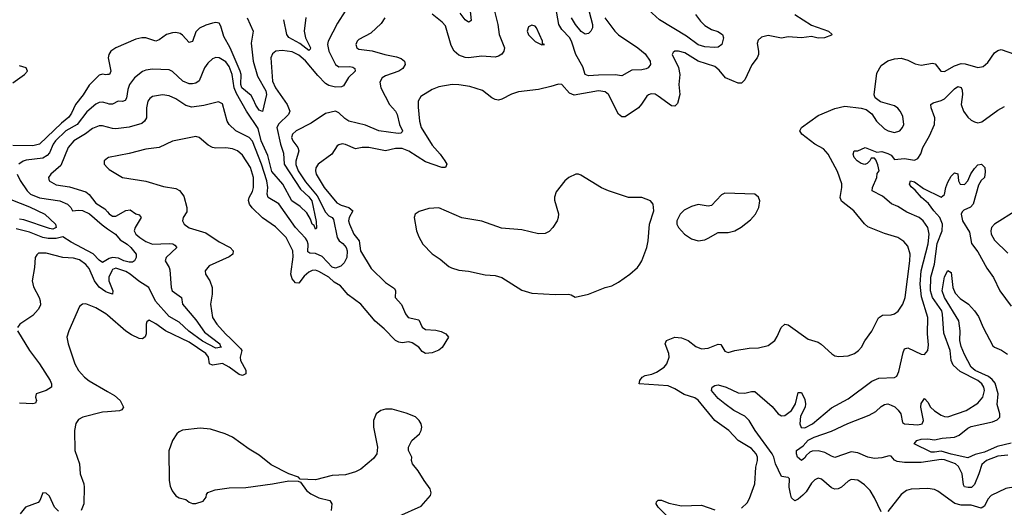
# Model space of a CAD drawing. Header units: inches. Extents: x 1694797 to 1849917, y 907313 to 1017959.
# Tile 774 of 834: x 1819472 to 1825389, y 983548 to 986479. Entities that reach past the tile are written whole.
import ezdxf

# ---------------------------------------------------------------- set-up
doc = ezdxf.new("R2010")
doc.units = ezdxf.units.IN
doc.header["$MEASUREMENT"] = 0
doc.layers.add('B8918', color=7, linetype='Continuous')
doc.layers.add('B8928', color=7, linetype='Continuous')

msp = doc.modelspace()

# ---------------------------------------------------------------- linework, layer by layer
at = {"layer": 'B8918', "color": 5}
for points, elevation in [([(1819430, 986099.8), (1819499.7, 986150), (1819518.9, 986170), (1819510.5, 986190.5), (1819470, 986202.5)], 620), ([(1820000, 986148.5), (1819990, 986147.2), (1819970, 986150.6), (1819950, 986144.5), (1819910, 986106.4), (1819890, 986084.9), (1819853, 986027), (1819807.4, 985970), (1819782.9, 985917.1), (1819766.9, 985893.1), (1819722.6, 985857.4), (1819590, 985731.5), (1819550, 985720.7), (1819430, 985723.2)], 620), ([(1820000, 985974.5), (1819970, 985983.2), (1819950, 985981), (1819930, 985972.2), (1819874.5, 985925.5), (1819817.3, 985850), (1819749.1, 985810), (1819687, 985750), (1819672.5, 985730), (1819650, 985678.4), (1819637.1, 985662.9), (1819610, 985647.4), (1819510, 985633.7), (1819492.3, 985627.7), (1819467.2, 985610)], 640), ([(1820000, 985832.9), (1819970, 985841.6), (1819950, 985841.2), (1819910, 985825.5), (1819867.5, 985792.5), (1819796.6, 985750), (1819763.8, 985710), (1819718.2, 985601.8), (1819659.1, 985550), (1819645.5, 985530), (1819649.1, 985510), (1819690, 985485.7), (1819770, 985474.8), (1819870, 985443.5), (1819889.1, 985429.1), (1819930, 985376.5), (1819982.9, 985342.9), (1820000, 985323.3)], 660), ([(1820000, 985646.4), (1819978.8, 985630), (1819979.1, 985610), (1820000, 985589.3)], 680), ([(1819457.1, 985550), (1819473.4, 985513.4), (1819516, 985450), (1819536.2, 985430), (1819590, 985407.4), (1819712, 985390), (1819759.1, 985370), (1819778.2, 985350), (1819789.4, 985329.4), (1819824.9, 985335.1), (1819850, 985332.7), (1819891.4, 985311.4), (1819966.3, 985246.3), (1820000, 985222.9)], 640), ([(1819418.2, 985398.2), (1819530, 985355.1), (1819622.2, 985310), (1819687.5, 985250), (1819691.3, 985230), (1819670, 985220.9), (1819650, 985223.5), (1819496.1, 985276.1), (1819470, 985280.9)], 620), ([(1820000, 985038.4), (1819970, 985020.2), (1819950, 985033.1), (1819912.4, 985072.4), (1819781.5, 985141.5), (1819730, 985174.4), (1819690, 985163.8), (1819643.5, 985163.5), (1819610, 985170.2), (1819530, 985201.5), (1819450, 985222.1)], 640), ([(1820000, 984839.6), (1819990, 984842.9), (1819950, 984872.2), (1819921.9, 984910), (1819890, 984983.5), (1819870, 985007.4), (1819830, 985035.3), (1819794.9, 985045.1), (1819730, 985049.8), (1819630, 985075.4), (1819585, 985075), (1819573.6, 985066.4), (1819565.4, 985050), (1819561.1, 984990), (1819546.2, 984910), (1819553.9, 984873.9), (1819589, 984810), (1819595.3, 984790), (1819595.8, 984764.2), (1819583, 984737), (1819550, 984700.5), (1819471.8, 984648.2), (1819458, 984630)], 660), ([(1820000, 984702.3), (1819990, 984711), (1819930, 984747.4), (1819870, 984771), (1819850, 984769.7), (1819830, 984756.2), (1819766, 984610), (1819755.3, 984570), (1819762, 984530), (1819802.4, 984410), (1819825, 984370), (1819861.8, 984330), (1819890, 984307.8), (1820000, 984244.7)], 680), ([(1819458.7, 984610), (1819530.2, 984490), (1819591.2, 984410), (1819653.8, 984310), (1819662.6, 984290), (1819662, 984270), (1819630, 984251.1), (1819570.8, 984230), (1819567.3, 984210), (1819573.4, 984190), (1819566.4, 984173.6), (1819550.4, 984169.6), (1819470, 984175.1)], 660), ([(1820000, 984122.6), (1819970, 984120.5), (1819850.6, 984090), (1819824.3, 984075.7), (1819808, 984052), (1819800.8, 984010), (1819803.9, 983890), (1819831.3, 983810), (1819835.8, 983750), (1819856.9, 983690), (1819858.9, 983670), (1819856.5, 983570), (1819841.3, 983530)], 680), ([(1819704.4, 983524.4), (1819680.4, 983550), (1819650, 983615.8), (1819630, 983633), (1819610, 983635.1), (1819592.8, 983590), (1819581.7, 983578.3), (1819505.8, 983550), (1819474.9, 983510)], 680)]:
    msp.add_lwpolyline(points, dxfattribs=dict(at, elevation=elevation))
at = {"layer": 'B8928', "color": 5}
for points, elevation in [([(1822987.8, 986490), (1823048.3, 986410), (1823070, 986388.1), (1823186.5, 986310), (1823230, 986273.7), (1823261.1, 986230), (1823262.8, 986210), (1823249.5, 986190.5), (1823236.1, 986183.9), (1823210, 986177.7), (1823150, 986175), (1823090, 986142.4), (1823050, 986146.9), (1822950, 986146.2), (1822890, 986140.8), (1822869.9, 986149.9), (1822855.9, 986195.9), (1822814.1, 986270), (1822790, 986344), (1822777.1, 986370), (1822730, 986419.9), (1822711.8, 986450), (1822684, 986610)], 660), ([(1821427.8, 986530), (1821382, 986458), (1821325.7, 986350), (1821321.9, 986330), (1821329.5, 986290), (1821370, 986208.8), (1821390, 986195.8), (1821456.6, 986196.6), (1821474, 986194), (1821486.1, 986186.1), (1821487, 986170), (1821448.7, 986131.3), (1821417.9, 986082.1), (1821405.2, 986074.8), (1821370, 986073.3), (1821330, 986083.3), (1821310, 986094.8), (1821262.6, 986142.6), (1821190, 986232.4), (1821150, 986266.4), (1821110, 986286), (1821050, 986294.5), (1821010.1, 986289.9), (1820990, 986273.5), (1820980.5, 986250), (1820990.1, 986110), (1821008.8, 986070), (1821078.8, 985970), (1821095.3, 985930), (1821086.7, 985910), (1821030, 985853.5), (1821017.9, 985830), (1821038.9, 985730), (1821057.1, 985677.1), (1821060.2, 985610), (1821159.8, 985459.8), (1821210, 985415), (1821227.9, 985390), (1821253.9, 985266.1), (1821254.9, 985225.1), (1821250, 985220.9), (1821242, 985242), (1821230, 985249.7), (1821220.2, 985280.2), (1821198, 985318), (1821156.8, 985356.8), (1821108, 985390), (1821052.7, 985490), (1820986.5, 985566.5), (1820963, 985663), (1820922.5, 985750), (1820905, 985825), (1820834.4, 985930), (1820774.6, 986034.6), (1820761.1, 986070), (1820748.5, 986150), (1820730, 986198), (1820710, 986226.4), (1820670, 986249.9), (1820650, 986251.6), (1820630, 986242.9), (1820602.2, 986217.8), (1820581.6, 986190), (1820550, 986111), (1820530, 986097.3), (1820510, 986092.8), (1820490, 986093.4), (1820452.1, 986110), (1820390, 986168), (1820370, 986177.3), (1820270, 986180.9), (1820230, 986175.7), (1820210, 986167.4), (1820160.9, 986130), (1820131.4, 986088.6), (1820121.3, 986058.7), (1820113, 986007), (1820106.4, 985993.6), (1820090, 985986.6), (1820064, 985990), (1820030, 985970.9), (1820010, 985971.6), (1820000, 985974.5)], 640), ([(1822325.7, 986530), (1822346, 986450), (1822353.7, 986390), (1822386.2, 986310), (1822382.2, 986290), (1822368.7, 986271.3), (1822350, 986258.8), (1822330, 986254.2), (1822250, 986260.5), (1822170, 986250.6), (1822150, 986251.4), (1822110, 986266.3), (1822083.8, 986290), (1822064.2, 986324.2), (1822030, 986442), (1822010, 986464.8), (1821950, 986511.8)], 660), ([(1822177.8, 986550), (1822185.4, 986474.6), (1822174.8, 986465.2), (1822170, 986464), (1822150, 986478), (1822118.5, 986518.5)], 640), ([(1822885, 986565), (1822915.3, 986450), (1822915.2, 986430), (1822904.7, 986410), (1822890, 986395.7), (1822870, 986392.7), (1822847, 986407), (1822811.7, 986450), (1822789, 986490)], 640), ([(1823533.3, 986510), (1823563, 986470), (1823590, 986444.2), (1823630, 986419.3), (1823667, 986407), (1823694.9, 986390), (1823701.3, 986370), (1823692.2, 986330), (1823670, 986313.6), (1823647.9, 986312.1), (1823590, 986315.3), (1823550, 986328.5), (1823479.1, 986379.1), (1823317.9, 986477.9), (1823250, 986537.6)], 660), ([(1824130, 986510.4), (1824230, 986446.8), (1824332, 986410), (1824354, 986390), (1824350, 986386), (1824308.9, 986368.9), (1824270, 986368.7), (1824230, 986377.2), (1824170, 986369.6), (1824090, 986375.6), (1824050, 986367), (1823970, 986384.2), (1823930, 986374), (1823910, 986355.1), (1823903.8, 986336.2), (1823911.3, 986290), (1823911.3, 986270), (1823903.9, 986250), (1823872.9, 986207.2), (1823830, 986117.2), (1823810, 986097.6), (1823790, 986097.7), (1823713.7, 986130), (1823675.9, 986175.9), (1823650, 986197.2), (1823549.5, 986229.5), (1823470, 986280.2), (1823430.3, 986289.7), (1823410, 986289.6), (1823398.4, 986281.6), (1823393.7, 986270), (1823430.6, 986190.6), (1823440.1, 986150), (1823433.2, 986090), (1823440.2, 986030), (1823424.7, 985975.3), (1823410, 985959.6), (1823390, 985961.7), (1823310, 986019.8), (1823290, 986030.8), (1823266.3, 986033.7), (1823250, 986028.2), (1823240.9, 986019.1), (1823209.4, 985970.6), (1823190.3, 985950), (1823110, 985894.8), (1823090, 985895.6), (1823070, 985910.9), (1823010.8, 986030), (1822990, 986044.5), (1822950, 986050.6), (1822804.8, 986024.8), (1822777, 986037), (1822729.6, 986089.6), (1822710, 986092.3), (1822663.4, 986076.6), (1822590, 986060.3), (1822470, 986046.2), (1822427.8, 986032.2), (1822370, 986000.5), (1822350, 985994.7), (1822330, 985998.7), (1822310, 986009.6), (1822253.4, 986053.4), (1822177, 986077), (1822110, 986087.6), (1822071.6, 986088.5), (1821990, 986074.7), (1821950, 986058.7), (1821883.4, 986016.6), (1821867.2, 985990), (1821865.8, 985954.1), (1821875.2, 985870), (1821885.2, 985830), (1821950, 985724.1), (1821998.8, 985670), (1822027.1, 985630), (1822038, 985610), (1822030.6, 985590), (1822009.5, 985590), (1821910, 985624.1), (1821810, 985688.6), (1821770, 985704.5), (1821730, 985704.4), (1821670, 985689.8), (1821570, 985711.4), (1821530, 985710.7), (1821490, 985702.6), (1821430, 985729.7), (1821410, 985731.9), (1821390, 985727.8), (1821379.6, 985720.4), (1821347.6, 985670), (1821265.4, 985610), (1821251.5, 985588.5), (1821248.7, 985570), (1821252.9, 985550), (1821302, 985470), (1821378.4, 985378.4), (1821403.4, 985363.4), (1821449.4, 985349.4), (1821473.1, 985330), (1821452.8, 985290), (1821448.7, 985270), (1821454.4, 985250), (1821480.6, 985190), (1821511.8, 985150), (1821520.1, 985090), (1821583.2, 984983.2), (1821670, 984898.7), (1821723.4, 984863.4), (1821730.2, 984850), (1821727.6, 984810), (1821766.8, 984766.8), (1821791.2, 984711.2), (1821806.7, 984690), (1821870, 984674.2), (1821890.9, 984630.9), (1821910, 984618), (1821973.3, 984613.3), (1822005.6, 984605.6), (1822033.4, 984590), (1822049.1, 984570), (1822011.3, 984508.7), (1821990, 984492.5), (1821950, 984477.2), (1821910, 984472.9), (1821890, 984485.5), (1821870, 984510.4), (1821830, 984536.9), (1821810, 984543), (1821770, 984537.8), (1821750, 984540.4), (1821730, 984551), (1821661.7, 984621.7), (1821607.2, 984667.2), (1821521.7, 984770), (1821446, 984826), (1821398.9, 984878.9), (1821362.1, 984902.1), (1821330, 984931.4), (1821270, 984964.8), (1821250, 984972.9), (1821230, 984972), (1821210, 984962.2), (1821181.5, 984938.5), (1821150, 984896.1), (1821130, 984898.1), (1821110, 984922), (1821101.2, 984950), (1821114.6, 985054.6), (1821113.5, 985090), (1821073.3, 985170), (1821010, 985233.1), (1820930, 985287.8), (1820868.4, 985348.4), (1820852.5, 985370), (1820847.4, 985392.6), (1820850.5, 985410), (1820870, 985446.9), (1820876.4, 985470), (1820877.4, 985530), (1820858.9, 985590), (1820810, 985665.6), (1820780.4, 985690), (1820750, 985703.6), (1820710, 985709.3), (1820650, 985706.8), (1820630, 985711.4), (1820605.3, 985725.3), (1820551.1, 985771.1), (1820530, 985777.7), (1820390.3, 985749.7), (1820310, 985710.9), (1820230, 985700.7), (1820130, 985674.4), (1820004.7, 985650), (1820000, 985646.4)], 680), ([(1820837.9, 986490), (1820874.7, 986410), (1820862.2, 986337.8), (1820874.2, 986230), (1820900.2, 986140.2), (1820950, 986050.8), (1820954.9, 986030), (1820930, 985926.9), (1820910, 985935.8), (1820890, 985965.4), (1820877.7, 985997.7), (1820862.3, 986022.3), (1820807.5, 986070), (1820801.2, 986090), (1820801.8, 986150), (1820797.5, 986170), (1820737.3, 986310), (1820698.4, 986378.4), (1820680.6, 986440.6), (1820670, 986458.4), (1820650, 986462.1), (1820630, 986457.9), (1820590, 986446.9), (1820552.4, 986427.6), (1820530, 986406.3), (1820510, 986347.6), (1820496.7, 986343.3), (1820490, 986342), (1820450, 986385.7), (1820435.5, 986395.5), (1820410, 986401.8), (1820390, 986400.1), (1820354, 986390), (1820310, 986357.2), (1820290, 986349.7), (1820230, 986369.8), (1820206, 986370), (1820170, 986361.8), (1820050, 986310.6), (1820019.6, 986290), (1820007.2, 986270), (1820004.1, 986250), (1820018.8, 986170), (1820011.1, 986150), (1820000, 986148.5)], 620), ([(1821667.1, 986490), (1821643.7, 986456.3), (1821581.3, 986398.7), (1821510, 986360.7), (1821500.4, 986350), (1821492.4, 986330), (1821497.1, 986310), (1821510, 986301.1), (1821590, 986292.6), (1821665.5, 986270), (1821736.1, 986256.1), (1821765.2, 986245.2), (1821784.5, 986230), (1821789.3, 986210), (1821775, 986185), (1821750, 986169.1), (1821670, 986142.2), (1821650.2, 986129.8), (1821636.5, 986103.5), (1821642.9, 986070), (1821693.4, 985970), (1821729.4, 985929.4), (1821740.3, 985910), (1821753.6, 985850), (1821771.4, 985810), (1821770, 985804.5), (1821763.2, 985796.8), (1821746, 985794), (1821630, 985811.7), (1821550, 985844.2), (1821450, 985869.8), (1821424.9, 985884.9), (1821390, 985919.8), (1821370, 985928.3), (1821310, 985915.6), (1821223.5, 985856.5), (1821132.4, 985810), (1821111.3, 985790), (1821106.2, 985770), (1821113.1, 985750), (1821143.5, 985710), (1821150.1, 985690), (1821130.6, 985629.4), (1821130.7, 985609.3), (1821145.1, 985570), (1821190, 985504.2), (1821260.2, 985420.2), (1821310, 985322.1), (1821330, 985300.9), (1821350.2, 985290), (1821358.2, 985278.2), (1821379.8, 985170), (1821391.3, 985150), (1821413.9, 985133.9), (1821434, 985110), (1821439.4, 985090), (1821438.5, 985050), (1821421.6, 985018.4), (1821401.9, 984998.1), (1821370, 984985.7), (1821350, 984991.5), (1821290, 985055), (1821250, 985073.1), (1821216, 985076), (1821203.6, 985083.6), (1821205.7, 985130), (1821200.2, 985150), (1821190, 985165.2), (1821130, 985229.9), (1821030, 985372.6), (1820965, 985410), (1820958.9, 985430), (1820962.1, 985470), (1820956, 985510), (1820925.5, 985610), (1820870, 985748.5), (1820850, 985770.4), (1820769.8, 985810), (1820729.9, 985849.9), (1820719.4, 985870), (1820690, 985973.6), (1820666, 985986), (1820577.6, 985962.4), (1820506.8, 985953.2), (1820470, 985963.6), (1820410, 986003.8), (1820370, 986021.2), (1820330, 986027.1), (1820270, 986017.1), (1820254, 986006), (1820242.3, 985990), (1820233, 985950), (1820233.1, 985890), (1820221.8, 985870), (1820205, 985855), (1820130, 985832.9), (1820050, 985822.7), (1820030, 985824.1), (1820000, 985832.9)], 660), ([(1821192, 986492), (1821180.4, 986410), (1821189.5, 986369.5), (1821219, 986310), (1821218, 986302), (1821210, 986294), (1821155.6, 986335.6), (1821090, 986371.6), (1821077.3, 986390), (1821059, 986479)], 620), ([(1823810, 983542.8), (1823843.9, 983576.1), (1823858, 983602), (1823890.8, 983689.2), (1823895.7, 983790), (1823905.4, 983830), (1823905.4, 983850), (1823897.7, 983870), (1823870, 983901), (1823790.3, 983950.3), (1823733.1, 984010), (1823649.6, 984069.6), (1823550, 984191.4), (1823530, 984205.7), (1823465.6, 984225.6), (1823410, 984259.8), (1823370, 984277.6), (1823194, 984290), (1823199.7, 984310), (1823213, 984330), (1823230, 984341.3), (1823270, 984349.2), (1823299.4, 984360.6), (1823345, 984390), (1823360.5, 984410), (1823375, 984450), (1823373, 984473), (1823351.1, 984530), (1823359.5, 984550), (1823410, 984570.2), (1823450, 984567.4), (1823490, 984551.7), (1823534.8, 984514.8), (1823570, 984500.9), (1823610, 984505.8), (1823670, 984528.5), (1823686.2, 984526.2), (1823710, 984487.7), (1823730, 984479.3), (1823770, 984490.4), (1823856.1, 984503.9), (1823912.5, 984507.5), (1823970, 984520.4), (1824010, 984550.4), (1824025, 984575), (1824047.4, 984630), (1824070, 984648.5), (1824090, 984644.9), (1824210, 984558), (1824270, 984540.4), (1824289.1, 984529.1), (1824352.7, 984470), (1824370, 984459.6), (1824394.7, 984454.7), (1824450, 984458.9), (1824490, 984473.4), (1824513.7, 984490), (1824531.1, 984510), (1824551, 984549), (1824592.9, 984607.1), (1824632.4, 984687.6), (1824657.1, 984702.9), (1824710, 984704.9), (1824730, 984710.3), (1824752, 984728), (1824780.3, 984770), (1824794, 984810), (1824821.9, 985030), (1824822.9, 985070), (1824810, 985117.6), (1824786.1, 985146.1), (1824750, 985169.8), (1824670, 985194), (1824570, 985234), (1824550, 985251.5), (1824485.1, 985330), (1824410, 985388.4), (1824402.2, 985410), (1824413.3, 985470), (1824413.1, 985493.1), (1824386.3, 985566.3), (1824331.7, 985671.7), (1824303.5, 985703.5), (1824250, 985731.3), (1824171.8, 985790), (1824160.7, 985810), (1824169.6, 985830), (1824270, 985903.2), (1824370, 985945.7), (1824430, 985958.8), (1824530, 985946.4), (1824558.4, 985938.4), (1824592.4, 985912.4), (1824621.6, 985870), (1824670, 985822), (1824690.8, 985810), (1824730, 985800.9), (1824762, 985810), (1824778, 985830), (1824784.7, 985850), (1824778.9, 985898.9), (1824764.2, 985930), (1824750, 985947.3), (1824730, 985961.3), (1824645.4, 985985.4), (1824614, 986010), (1824606.6, 986026.6), (1824622.4, 986157.6), (1824650, 986202.6), (1824689.1, 986230.9), (1824730, 986243.2), (1824770, 986247.1), (1824810, 986235.8), (1824853.9, 986213.9), (1824890, 986204.7), (1824958.2, 986218.2), (1824973.2, 986213.2), (1825008.8, 986168.8), (1825030, 986167.7), (1825090, 986202.4), (1825130, 986215.2), (1825154.2, 986214.2), (1825230, 986191.7), (1825263.1, 986196.9), (1825290, 986221.6), (1825330, 986280.4), (1825350, 986294.6), (1825370, 986299.6), (1825450, 986271.7)], 680), ([(1824650, 983521.6), (1824610, 983605.1), (1824582.4, 983650), (1824550, 983684.2), (1824510, 983711.2), (1824470, 983715.6), (1824450, 983705.6), (1824410, 983669.7), (1824390, 983660.4), (1824370, 983658.3), (1824350, 983665.1), (1824290, 983717.6), (1824270, 983724.2), (1824250, 983714.3), (1824230, 983692.8), (1824197.9, 983642.1), (1824178.9, 983621.1), (1824150, 983596.8), (1824130, 983588.3), (1824110, 983606.3), (1824103.4, 983630), (1824096.5, 983670), (1824098.7, 983718.7), (1824090, 983727.3), (1824050, 983733.1), (1824013.4, 983810), (1824004.4, 983850), (1823994.6, 983870), (1823892.2, 984010), (1823855, 984070), (1823830, 984096.2), (1823764.4, 984130), (1823710, 984169.8), (1823670, 984202.9), (1823629, 984250), (1823633.3, 984270), (1823650, 984280.2), (1823670, 984283.5), (1823717.6, 984270), (1823790, 984235.6), (1823830, 984234.4), (1823870, 984243.7), (1823890, 984243.5), (1823994.7, 984154.7), (1824030, 984111.1), (1824050, 984099), (1824070, 984099.4), (1824110.4, 984129.6), (1824134.9, 984170), (1824150, 984238), (1824170, 984238.4), (1824190, 984196.4), (1824194.6, 984170), (1824192.1, 984150), (1824164.6, 984095.4), (1824161.4, 984050), (1824168.3, 984028.3), (1824190, 984026.3), (1824236.1, 984050), (1824350, 984146.5), (1824450, 984201.1), (1824592.7, 984307.3), (1824635.9, 984324.1), (1824730, 984328.2), (1824743.3, 984336.7), (1824755.3, 984364.7), (1824781.3, 984478.7), (1824790, 984500.3), (1824810, 984507.1), (1824890, 984468.9), (1824910, 984466.4), (1824929.6, 984490), (1824934.5, 984525.5), (1824928.2, 984590), (1824929.9, 984690), (1824892.5, 984812.5), (1824883.4, 984890), (1824889.9, 984970), (1824932.4, 985132.4), (1824938.8, 985190), (1824930.4, 985230), (1824902.6, 985270), (1824878.7, 985290), (1824802.9, 985322.9), (1824750, 985355.5), (1824711.3, 985371.3), (1824657.6, 985417.6), (1824595.4, 985450), (1824597.8, 985470), (1824623, 985530), (1824626, 985554), (1824638, 985570), (1824630, 985606), (1824616.4, 985636.4), (1824610, 985646), (1824590, 985646), (1824582, 985630), (1824566, 985614), (1824550.5, 985609.5), (1824530, 985615.1), (1824505.1, 985630), (1824487.8, 985650), (1824481.2, 985670), (1824488, 985690), (1824510, 985691.3), (1824554, 985710), (1824623.6, 985683.6), (1824652.9, 985687.1), (1824690, 985675.3), (1824710, 985664.4), (1824730, 985639.5), (1824790, 985644.1), (1824850, 985634.3), (1824870, 985643.7), (1824887.1, 985672.9), (1824900.2, 985710), (1824940, 985780), (1824969.2, 985850), (1824971.2, 985890), (1824949, 985950), (1824948.3, 985970), (1824961.3, 985978.7), (1825010, 985992.8), (1825030, 986003.8), (1825090, 986063.6), (1825110, 986077.4), (1825130, 986072.2), (1825135.3, 986055.3), (1825137.4, 986030), (1825130.1, 985970), (1825144.3, 985930), (1825170, 985892.3), (1825190, 985874.2), (1825210, 985864.2), (1825230, 985859.2), (1825255.2, 985864.8), (1825350, 985934.2), (1825390, 985956.4)], 660), ([(1820000, 985589.3), (1820010, 985579.3), (1820090.2, 985530.2), (1820230, 985508.3), (1820336.1, 985476.1), (1820410, 985463.5), (1820432.7, 985452.7), (1820458.7, 985418.7), (1820476.9, 985350), (1820476.1, 985323.9), (1820454.4, 985290), (1820450.4, 985270), (1820460.3, 985250), (1820490, 985228.3), (1820590, 985198.2), (1820670, 985144.5), (1820736.4, 985110), (1820754.9, 985090), (1820752.7, 985070), (1820730, 985054.7), (1820610, 984998.9), (1820586, 984970), (1820587.4, 984950), (1820614.6, 984910), (1820629.1, 984870), (1820629.1, 984830), (1820618.5, 984770), (1820630.2, 984690), (1820656.1, 984650), (1820708, 984590), (1820741.5, 984561.5), (1820800, 984500), (1820805.9, 984490), (1820796.3, 984450), (1820798.2, 984430), (1820831.7, 984371.7), (1820831.1, 984350), (1820810, 984340.4), (1820790, 984346.4), (1820730.6, 984390.6), (1820690, 984413.5), (1820630, 984403.1), (1820612.4, 984410), (1820606.6, 984450), (1820590, 984472.5), (1820490, 984541.7), (1820348.1, 984608.1), (1820290, 984652), (1820250, 984673.3), (1820236.4, 984663.6), (1820232.2, 984650), (1820232.1, 984590), (1820226.2, 984573.8), (1820210, 984561.5), (1820190, 984563.7), (1820144.1, 984584.1), (1820110, 984606.2), (1820000, 984702.3)], 680), ([(1825410, 983862.1), (1825350, 983854.9), (1825281.7, 983830), (1825254.2, 983805.8), (1825236.9, 983750), (1825210, 983686), (1825191.7, 983668.3), (1825172.6, 983667.4), (1825151.1, 983671.1), (1825143.5, 983683.5), (1825135.4, 983750), (1825114.2, 983794.2), (1825095.2, 983810), (1825030, 983834), (1825010, 983836.3), (1824890, 983817.4), (1824790, 983818.5), (1824744.6, 983824.6), (1824730, 983831.9), (1824710, 983854.8), (1824696.9, 983856.9), (1824653.8, 983846.2), (1824610, 983842.7), (1824570, 983848.8), (1824510, 983875.6), (1824470, 983882.6), (1824370, 983848.7), (1824350, 983855.1), (1824310, 983878.3), (1824270, 983886.9), (1824234.7, 983885.3), (1824220.4, 983879.6), (1824199.3, 983860.7), (1824190, 983845.1), (1824170, 983829.8), (1824146.3, 983850), (1824139.5, 983870), (1824140.9, 983890), (1824181.3, 983918.7), (1824210, 983951), (1824247.4, 983970), (1824350, 984006.1), (1824448.3, 984051.7), (1824578.1, 984101.9), (1824616.4, 984123.6), (1824650, 984155), (1824670, 984167.1), (1824690, 984169.4), (1824710, 984163.1), (1824731.6, 984151.6), (1824752.5, 984132.5), (1824767.6, 984110), (1824777.7, 984057.7), (1824790.2, 984050.2), (1824870, 984045), (1824895.1, 984050), (1824903.5, 984070), (1824887.8, 984150), (1824890, 984173), (1824910, 984203.1), (1824930, 984180.3), (1824946.7, 984150), (1824969.1, 984129.1), (1825010, 984102.1), (1825030, 984093.5), (1825050, 984092.7), (1825159.7, 984130), (1825230, 984173.8), (1825260.7, 984210), (1825269.9, 984250), (1825265.7, 984270), (1825254.5, 984290), (1825229.9, 984310), (1825125, 984365), (1825083, 984403), (1825069.9, 984429.9), (1825064.6, 984490), (1825026, 984594), (1825018.8, 984710), (1825013.8, 984730), (1824957.6, 984810), (1824946.4, 984850), (1824948.2, 984931.8), (1824970.8, 985010), (1824985.9, 985134.1), (1825016.9, 985210), (1825018.4, 985250), (1825001.8, 985290), (1824966.2, 985330), (1824934.6, 985374.6), (1824892.5, 985410), (1824854.4, 985454.4), (1824830, 985474), (1824820.3, 985490), (1824826.6, 985510), (1824850, 985504.8), (1824904.7, 985464.7), (1825010, 985411.6), (1825030, 985428), (1825037.4, 985470), (1825050, 985503), (1825070, 985539.3), (1825090, 985559.1), (1825110, 985552), (1825114.6, 985510), (1825124.9, 985490), (1825150, 985488.3), (1825170.4, 985509.6), (1825188.4, 985551.6), (1825210, 985584), (1825230, 985605.7), (1825253, 985610), (1825272.6, 985590), (1825274.9, 985565.1), (1825270.4, 985530), (1825250, 985512.4), (1825234.9, 985485.1), (1825203.2, 985370), (1825186.9, 985353.1), (1825146.7, 985333.4), (1825136.7, 985323.3), (1825130.2, 985310), (1825137.5, 985270), (1825181.1, 985201.1), (1825193, 985133), (1825230, 985083.1), (1825285.2, 984985.2), (1825323.5, 984930), (1825362, 984850), (1825430, 984758)], 640), ([(1820000, 985323.3), (1820010, 985311.8), (1820030, 985297.7), (1820050, 985297.8), (1820110, 985332.2), (1820136.4, 985336.4), (1820170, 985311.5), (1820190, 985306), (1820202.4, 985290), (1820165.5, 985230), (1820159.6, 985210), (1820170.3, 985190), (1820192.9, 985170), (1820230, 985145.3), (1820270, 985130.8), (1820370, 985134.6), (1820391.8, 985131.8), (1820404.5, 985124.4), (1820415.6, 985110), (1820351.1, 985050), (1820345.2, 985030), (1820370.2, 984990), (1820374.7, 984974.7), (1820382.8, 984870), (1820388.2, 984850), (1820443.2, 984810), (1820449.2, 984770), (1820530, 984674.2), (1820581.3, 984601.3), (1820673.9, 984530), (1820676.8, 984516.8), (1820683.7, 984510), (1820650, 984504.6), (1820570, 984546.4), (1820487.8, 984607.8), (1820430, 984661.7), (1820370, 984694.8), (1820287.3, 984787.3), (1820248.7, 984868.7), (1820187, 984907), (1820136.4, 984950), (1820110, 984965.1), (1820050, 984984.9), (1820030, 984977.2), (1820025.3, 984970), (1820008.3, 984931.7), (1820007.4, 984910), (1820031.8, 984850), (1820030, 984829.8), (1820000, 984839.6)], 660), ([(1825465.2, 985334.8), (1825330, 985249.7), (1825312.8, 985230), (1825307.7, 985210), (1825311.1, 985190), (1825330, 985154), (1825410, 985076.5)], 660), ([(1820000, 985222.9), (1820047.5, 985190), (1820076.1, 985156.1), (1820117.7, 985130), (1820138.6, 985110), (1820172.2, 985070), (1820170.8, 985050), (1820162, 985030), (1820150, 985022.4), (1820130, 985021.6), (1820098.3, 985030), (1820065.9, 985045.9), (1820030, 985049.3), (1820010, 985044.5), (1820000, 985038.4)], 640), ([(1825430, 983934.5), (1825345.8, 983914.2), (1825270, 983879.7), (1825215, 983864.9), (1825170, 983846.6), (1825070, 983867.9), (1825010, 983885.6), (1824970, 983879), (1824950, 983880.6), (1824847.9, 983930), (1824863.9, 983950), (1824890, 983958.9), (1824930, 983960.7), (1824970, 983953), (1825015.7, 983964.3), (1825090, 983970.6), (1825117.2, 983982.8), (1825170, 984023.8), (1825190, 984033.7), (1825318.1, 984061.9), (1825346.5, 984073.5), (1825362.2, 984090), (1825363.2, 984110), (1825346.7, 984166.7), (1825352.9, 984230), (1825334.6, 984294.6), (1825317, 984317), (1825294.7, 984334.7), (1825213.5, 984370), (1825190.9, 984390), (1825150, 984466.4), (1825130, 984515.4), (1825122.7, 984550), (1825124, 984610), (1825115.2, 984670), (1825029.9, 984810), (1825015, 984850), (1825030, 984933), (1825050, 984970.8), (1825070, 984958.8), (1825080.2, 984870), (1825094.9, 984834.9), (1825123.6, 984803.6), (1825173.4, 984770), (1825210.4, 984730), (1825234.4, 984694.4), (1825261.6, 984630), (1825319.7, 984519.7), (1825330, 984510.3), (1825372.8, 984492.8), (1825409.2, 984469.2)], 620), ([(1820000, 984244.7), (1820041.1, 984221.1), (1820074.7, 984190), (1820095, 984150), (1820086.3, 984133.7), (1820072.3, 984127.7), (1820000, 984122.6)], 680), ([(1821750, 983494.7), (1821885.4, 983554.6), (1821941.2, 983618.8), (1821945.2, 983634.8), (1821939.6, 983659.6), (1821901.6, 983710), (1821867.5, 983767.5), (1821832.3, 983810), (1821826, 983830), (1821829, 983850), (1821809, 983890), (1821809.2, 983910), (1821829.2, 983950), (1821874, 983990), (1821885.2, 984010), (1821889.2, 984030), (1821885.2, 984050), (1821873.2, 984070), (1821850, 984091.8), (1821795.2, 984115.2), (1821710, 984138), (1821670, 984139.1), (1821642, 984130), (1821614.9, 984110), (1821597.6, 984070), (1821598.7, 984030), (1821621.3, 983910), (1821617.1, 983870), (1821598, 983842), (1821522.6, 983777.4), (1821490, 983761.7), (1821430, 983743.5), (1821350, 983739.7), (1821250, 983712.8), (1821158, 983718), (1821148, 983730), (1821090, 983749.2), (1820983.5, 983803.5), (1820910, 983861.6), (1820850, 983897.6), (1820750, 983969.7), (1820706.6, 983990), (1820617.5, 984017.5), (1820556.5, 984023.5), (1820450, 984012.3), (1820430, 984003), (1820415.8, 983990), (1820389.4, 983950.6), (1820367.7, 983887.7), (1820369.3, 983709.3), (1820376.2, 983676.2), (1820388, 983648), (1820410, 983618), (1820430, 983604.4), (1820470, 983594.8), (1820490, 983578.8), (1820510, 983570.6), (1820530, 983570.4), (1820574.5, 983585.5), (1820591.8, 983610), (1820594.2, 983625.8), (1820602.7, 983637.3), (1820647, 983653), (1820730, 983665.7), (1820830, 983666.5), (1820990, 983688.9), (1821090, 983708), (1821146, 983706), (1821159.8, 983699.8), (1821194.8, 983650), (1821220.7, 983630), (1821270, 983604.9), (1821334.8, 983590), (1821348.2, 983570), (1821344.6, 983530)], 720), ([(1825637.6, 983517.6), (1825479.6, 983650), (1825450, 983664), (1825430, 983666.6), (1825399.3, 983660.7), (1825310, 983619.7), (1825290, 983596.9), (1825270, 983556.1), (1825250, 983543.4), (1825190, 983560.7), (1825130, 983562), (1825091.6, 983571.6), (1824990, 983645.1), (1824970, 983655.1), (1824930, 983662.3), (1824830, 983658.3), (1824802, 983650), (1824770, 983626.3), (1824690, 983522.9)], 660), ([(1823380, 983480), (1823309.7, 983550), (1823296, 983570), (1823299, 983581), (1823309.5, 983590.5), (1823330, 983590.4), (1823374, 983574), (1823450, 983558.3), (1823570, 983562), (1823650, 983533.7)], 680)]:
    msp.add_lwpolyline(points, dxfattribs=dict(at, elevation=elevation))
for points, elevation in [([(1822550, 986446), (1822530, 986436), (1822521.6, 986410), (1822530, 986388), (1822570, 986348.2), (1822610, 986326.8), (1822626, 986330), (1822614.6, 986334.6), (1822614.5, 986350), (1822577, 986430), (1822570, 986439.3)], 680), ([(1822830.7, 985550.7), (1822814, 985550), (1822773, 985530), (1822748, 985510), (1822696.4, 985443.6), (1822686.7, 985413.3), (1822686.7, 985393.3), (1822710, 985311.3), (1822708.9, 985290), (1822702.3, 985270), (1822676.9, 985230), (1822653.9, 985206.1), (1822630, 985193.3), (1822590, 985191.3), (1822490, 985215.5), (1822366.9, 985226.9), (1822250, 985268.9), (1822129, 985289), (1821990, 985347.4), (1821930, 985343.5), (1821873.4, 985326.6), (1821848.4, 985310), (1821843.1, 985290), (1821856.5, 985210), (1821870, 985173), (1821894.6, 985130), (1821950, 985071.6), (1821999.6, 985039.6), (1822050, 984996.1), (1822066.9, 984986.9), (1822110, 984973.8), (1822170, 984968), (1822270, 984946.3), (1822330, 984941.1), (1822369.7, 984930.3), (1822490, 984853.1), (1822550, 984834.6), (1822690, 984826.7), (1822770.3, 984830.3), (1822786, 984826), (1822810.5, 984810.5), (1822890, 984828.9), (1822990, 984868.9), (1823030, 984878.7), (1823070, 984901.7), (1823138.9, 984950), (1823184.2, 984990), (1823198.9, 985010), (1823211.1, 985030), (1823241.7, 985110), (1823249.6, 985149.6), (1823256.3, 985250), (1823283, 985330), (1823278.4, 985370), (1823262.7, 985390), (1823210, 985409.7), (1823130, 985410.9), (1823009.8, 985449.8), (1822968.9, 985468.9), (1822844.9, 985544.9)], 720), ([(1823710, 985436.3), (1823690, 985427.3), (1823630, 985362.9), (1823610, 985358.7), (1823550, 985367.8), (1823510, 985356.9), (1823466.1, 985333.9), (1823440.7, 985310), (1823420.7, 985270), (1823420.7, 985250), (1823430.7, 985230), (1823466.8, 985190), (1823510, 985162), (1823550, 985150.6), (1823590, 985155.5), (1823610, 985166), (1823670, 985199.5), (1823730, 985199.5), (1823770, 985210.4), (1823807.5, 985232.5), (1823863.3, 985276.7), (1823894, 985310), (1823914, 985350), (1823920.7, 985390), (1823912.6, 985412.6), (1823889.6, 985429.6)], 720)]:
    msp.add_lwpolyline(points, close=True, dxfattribs=dict(at, elevation=elevation))

doc.saveas('drawing.dxf')
